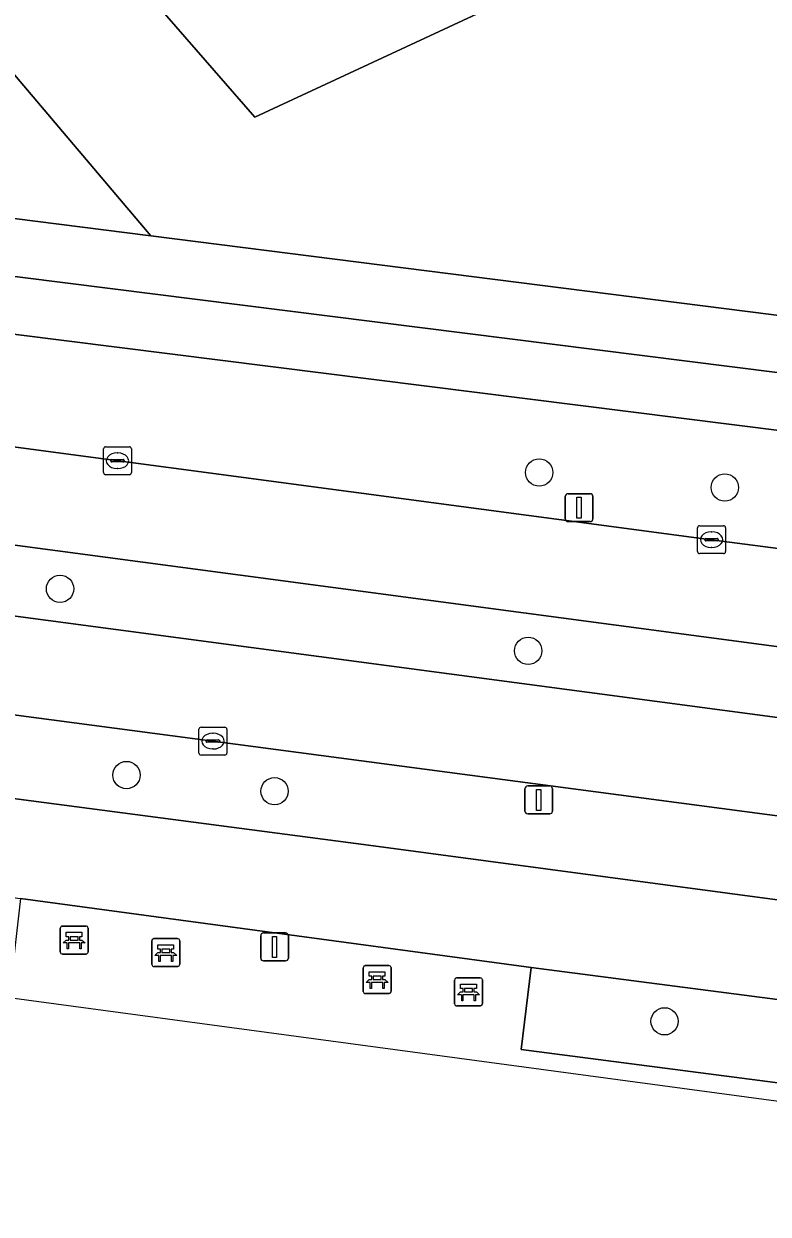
# Model space of a CAD drawing. Extents: x 155887 to 156869, y 383880 to 384678.
# Drawn here: x 156311.3 to 156337.97, y 383939.3 to 383981.95 of the extents above; entities that cross this region are included whole.
import ezdxf

# ---------------------------------------------------------------- set-up
doc = ezdxf.new("R2010")
doc.units = 0
for name, color, linetype in [('IMGEO_Bank', 7, 'Continuous'), ('IMGEO_Berm_groen', 7, 'Continuous'), ('IMGEO_Boom', 7, 'Continuous'), ('IMGEO_Erf', 7, 'Continuous'), ('IMGEO_Fietspad_gesloten', 7, 'Continuous'), ('IMGEO_Groenvoorziening', 7, 'Continuous'), ('IMGEO_Kolk', 7, 'Continuous'), ('IMGEO_Lichtmast', 7, 'Continuous'), ('IMGEO_Pand', 7, 'Continuous'), ('IMGEO_Rijbaan_lokaal_gesloten', 7, 'Continuous'), ('IMGEO_Voetpad_gesloten', 7, 'Continuous'), ('IMGEO_Voetpad_open', 7, 'Continuous')]:
    doc.layers.add(name, color=color, linetype=linetype)

msp = doc.modelspace()

# ---------------------------------------------------------------- linework, layer by layer
at = {"layer": 'IMGEO_Bank'}
for p, q in [((156312.602, 383948.699), (156312.602, 383949.54)), ((156312.602, 383949.54), (156312.602, 383948.699)), ((156312.677, 383949.624), (156313.518, 383949.624)), ((156313.518, 383949.624), (156312.677, 383949.624)), ((156313.602, 383949.549), (156313.602, 383948.708)), ((156313.602, 383948.708), (156313.602, 383949.549)), ((156313.299, 383949.022), (156312.906, 383949.022)), ((156312.911, 383949.13), (156312.911, 383949.236)), ((156312.955, 383949.236), (156312.955, 383949.13)), ((156313.243, 383949.242), (156312.961, 383949.242)), ((156312.961, 383949.124), (156313.243, 383949.124)), ((156313.249, 383949.13), (156313.249, 383949.236)), ((156313.293, 383949.236), (156313.293, 383949.13)), ((156315.886, 383948.252), (156315.886, 383949.093)), ((156315.886, 383949.093), (156315.886, 383948.252)), ((156315.961, 383949.177), (156316.802, 383949.177)), ((156316.802, 383949.177), (156315.961, 383949.177)), ((156316.886, 383949.102), (156316.886, 383948.261)), ((156316.886, 383948.261), (156316.886, 383949.102)), ((156313.527, 383948.624), (156312.686, 383948.624)), ((156312.686, 383948.624), (156313.527, 383948.624)), ((156316.583, 383948.575), (156316.19, 383948.575)), ((156316.195, 383948.683), (156316.195, 383948.789)), ((156316.239, 383948.789), (156316.239, 383948.683)), ((156316.527, 383948.795), (156316.245, 383948.795)), ((156316.245, 383948.677), (156316.527, 383948.677)), ((156316.533, 383948.683), (156316.533, 383948.789)), ((156316.577, 383948.789), (156316.577, 383948.683)), ((156316.811, 383948.177), (156315.97, 383948.177)), ((156315.97, 383948.177), (156316.811, 383948.177)), ((156323.46, 383947.286), (156323.46, 383948.127)), ((156323.46, 383948.127), (156323.46, 383947.286)), ((156323.535, 383948.211), (156324.376, 383948.211)), ((156324.376, 383948.211), (156323.535, 383948.211)), ((156324.46, 383948.136), (156324.46, 383947.295)), ((156324.46, 383947.295), (156324.46, 383948.136)), ((156323.769, 383947.717), (156323.769, 383947.823)), ((156323.813, 383947.823), (156323.813, 383947.717)), ((156324.101, 383947.829), (156323.819, 383947.829)), ((156323.819, 383947.711), (156324.101, 383947.711)), ((156324.107, 383947.717), (156324.107, 383947.823)), ((156324.151, 383947.823), (156324.151, 383947.717)), ((156326.734, 383946.844), (156326.734, 383947.685)), ((156326.734, 383947.685), (156326.734, 383946.844)), ((156326.809, 383947.769), (156327.65, 383947.769)), ((156327.65, 383947.769), (156326.809, 383947.769)), ((156327.734, 383947.694), (156327.734, 383946.853)), ((156327.734, 383946.853), (156327.734, 383947.694)), ((156324.157, 383947.609), (156323.764, 383947.609)), ((156327.043, 383947.275), (156327.043, 383947.381)), ((156327.087, 383947.381), (156327.087, 383947.275)), ((156327.375, 383947.387), (156327.093, 383947.387)), ((156327.093, 383947.269), (156327.375, 383947.269)), ((156327.381, 383947.275), (156327.381, 383947.381)), ((156327.425, 383947.381), (156327.425, 383947.275)), ((156324.385, 383947.211), (156323.544, 383947.211)), ((156323.544, 383947.211), (156324.385, 383947.211)), ((156327.431, 383947.167), (156327.038, 383947.167)), ((156327.659, 383946.769), (156326.818, 383946.769)), ((156326.818, 383946.769), (156327.659, 383946.769))]:
    msp.add_line(p, q, dxfattribs=at)
for points in [[(156312.905, 383949.242), (156312.819, 383949.242), (156312.819, 383949.403), (156313.382, 383949.403), (156313.382, 383949.242), (156313.299, 383949.242)], [(156312.849, 383949.022), (156312.707, 383949.022), (156312.819, 383949.124), (156312.905, 383949.124)], [(156312.899, 383949.015), (156312.899, 383948.808), (156312.856, 383948.808), (156312.856, 383949.015)], [(156313.299, 383949.124), (156313.382, 383949.124), (156313.494, 383949.022), (156313.355, 383949.022)], [(156313.349, 383949.015), (156313.349, 383948.808), (156313.305, 383948.808), (156313.305, 383949.015)], [(156316.133, 383948.575), (156315.991, 383948.575), (156316.103, 383948.677), (156316.189, 383948.677)], [(156316.189, 383948.795), (156316.103, 383948.795), (156316.103, 383948.956), (156316.666, 383948.956), (156316.666, 383948.795), (156316.583, 383948.795)], [(156316.183, 383948.568), (156316.183, 383948.361), (156316.14, 383948.361), (156316.14, 383948.568)], [(156316.583, 383948.677), (156316.666, 383948.677), (156316.778, 383948.575), (156316.639, 383948.575)], [(156316.633, 383948.568), (156316.633, 383948.361), (156316.589, 383948.361), (156316.589, 383948.568)], [(156323.707, 383947.609), (156323.565, 383947.609), (156323.677, 383947.711), (156323.763, 383947.711)], [(156323.763, 383947.829), (156323.677, 383947.829), (156323.677, 383947.99), (156324.24, 383947.99), (156324.24, 383947.829), (156324.157, 383947.829)], [(156324.157, 383947.711), (156324.24, 383947.711), (156324.352, 383947.609), (156324.213, 383947.609)], [(156323.757, 383947.602), (156323.757, 383947.395), (156323.714, 383947.395), (156323.714, 383947.602)], [(156324.207, 383947.602), (156324.207, 383947.395), (156324.163, 383947.395), (156324.163, 383947.602)], [(156326.981, 383947.167), (156326.839, 383947.167), (156326.951, 383947.269), (156327.037, 383947.269)], [(156327.037, 383947.387), (156326.951, 383947.387), (156326.951, 383947.548), (156327.514, 383947.548), (156327.514, 383947.387), (156327.431, 383947.387)], [(156327.431, 383947.269), (156327.514, 383947.269), (156327.626, 383947.167), (156327.487, 383947.167)], [(156327.031, 383947.16), (156327.031, 383946.953), (156326.988, 383946.953), (156326.988, 383947.16)], [(156327.481, 383947.16), (156327.481, 383946.953), (156327.437, 383946.953), (156327.437, 383947.16)]]:
    msp.add_lwpolyline(points, dxfattribs=at)
for centre, radius, start, end in [((156312.68, 383949.546), 0.0779, 92.4484, 184.2845), ((156312.68, 383949.546), 0.0779, 92.4484, 184.2845), ((156313.524, 383949.546), 0.0779, 2.4484, 94.2845), ((156313.524, 383949.546), 0.0779, 2.4484, 94.2845), ((156312.849, 383949.015), 0.00671, 2.8957, 87.1043), ((156312.906, 383949.015), 0.00671, 92.8957, 177.1043), ((156312.904, 383949.235), 0.00671, 2.8957, 87.1043), ((156312.904, 383949.131), 0.00671, 272.8957, 357.1043), ((156312.961, 383949.235), 0.00671, 92.8957, 177.1043), ((156312.961, 383949.131), 0.00671, 182.8957, 267.1043), ((156313.243, 383949.235), 0.00671, 2.8957, 87.1043), ((156313.243, 383949.131), 0.00671, 272.8957, 357.1043), ((156313.3, 383949.235), 0.00671, 92.8957, 177.1043), ((156313.3, 383949.131), 0.00671, 182.8957, 267.1043), ((156313.298, 383949.015), 0.00671, 2.8957, 87.1043), ((156313.355, 383949.015), 0.00671, 92.8957, 177.1043), ((156315.964, 383949.099), 0.0779, 92.4484, 184.2845), ((156315.964, 383949.099), 0.0779, 92.4484, 184.2845), ((156316.808, 383949.099), 0.0779, 2.4484, 94.2845), ((156316.808, 383949.099), 0.0779, 2.4484, 94.2845), ((156312.68, 383948.702), 0.0779, 182.4484, 274.2845), ((156312.68, 383948.702), 0.0779, 182.4484, 274.2845), ((156313.524, 383948.702), 0.0779, 272.4484, 4.2845), ((156313.524, 383948.702), 0.0779, 272.4484, 4.2845), ((156316.133, 383948.568), 0.00671, 2.8957, 87.1043), ((156316.19, 383948.568), 0.00671, 92.8957, 177.1043), ((156316.188, 383948.788), 0.00671, 2.8957, 87.1043), ((156316.188, 383948.684), 0.00671, 272.8957, 357.1043), ((156316.245, 383948.788), 0.00671, 92.8957, 177.1043), ((156316.245, 383948.684), 0.00671, 182.8957, 267.1043), ((156316.527, 383948.788), 0.00671, 2.8957, 87.1043), ((156316.527, 383948.684), 0.00671, 272.8957, 357.1043), ((156316.584, 383948.788), 0.00671, 92.8957, 177.1043), ((156316.584, 383948.684), 0.00671, 182.8957, 267.1043), ((156316.582, 383948.568), 0.00671, 2.8957, 87.1043), ((156316.639, 383948.568), 0.00671, 92.8957, 177.1043), ((156315.964, 383948.255), 0.0779, 182.4484, 274.2845), ((156315.964, 383948.255), 0.0779, 182.4484, 274.2845), ((156316.808, 383948.255), 0.0779, 272.4484, 4.2845), ((156316.808, 383948.255), 0.0779, 272.4484, 4.2845), ((156323.538, 383948.133), 0.0779, 92.4484, 184.2845), ((156323.538, 383948.133), 0.0779, 92.4484, 184.2845), ((156324.382, 383948.133), 0.0779, 2.4484, 94.2845), ((156324.382, 383948.133), 0.0779, 2.4484, 94.2845), ((156323.762, 383947.822), 0.00671, 2.8957, 87.1043), ((156323.762, 383947.718), 0.00671, 272.8957, 357.1043), ((156323.819, 383947.822), 0.00671, 92.8957, 177.1043), ((156323.819, 383947.718), 0.00671, 182.8957, 267.1043), ((156324.101, 383947.822), 0.00671, 2.8957, 87.1043), ((156324.101, 383947.718), 0.00671, 272.8957, 357.1043), ((156324.158, 383947.822), 0.00671, 92.8957, 177.1043), ((156324.158, 383947.718), 0.00671, 182.8957, 267.1043), ((156326.812, 383947.691), 0.0779, 92.4484, 184.2845), ((156326.812, 383947.691), 0.0779, 92.4484, 184.2845), ((156327.656, 383947.691), 0.0779, 2.4484, 94.2845), ((156327.656, 383947.691), 0.0779, 2.4484, 94.2845), ((156323.538, 383947.289), 0.0779, 182.4484, 274.2845), ((156323.538, 383947.289), 0.0779, 182.4484, 274.2845), ((156323.707, 383947.602), 0.00671, 2.8957, 87.1043), ((156323.764, 383947.602), 0.00671, 92.8957, 177.1043), ((156324.156, 383947.602), 0.00671, 2.8957, 87.1043), ((156324.213, 383947.602), 0.00671, 92.8957, 177.1043), ((156324.382, 383947.289), 0.0779, 272.4484, 4.2845), ((156324.382, 383947.289), 0.0779, 272.4484, 4.2845), ((156327.036, 383947.38), 0.00671, 2.8957, 87.1043), ((156327.036, 383947.276), 0.00671, 272.8957, 357.1043), ((156327.093, 383947.38), 0.00671, 92.8957, 177.1043), ((156327.093, 383947.276), 0.00671, 182.8957, 267.1043), ((156327.375, 383947.38), 0.00671, 2.8957, 87.1043), ((156327.375, 383947.276), 0.00671, 272.8957, 357.1043), ((156327.432, 383947.38), 0.00671, 92.8957, 177.1043), ((156327.432, 383947.276), 0.00671, 182.8957, 267.1043), ((156326.812, 383946.847), 0.0779, 182.4484, 274.2845), ((156326.812, 383946.847), 0.0779, 182.4484, 274.2845), ((156326.981, 383947.16), 0.00671, 2.8957, 87.1043), ((156327.038, 383947.16), 0.00671, 92.8957, 177.1043), ((156327.43, 383947.16), 0.00671, 2.8957, 87.1043), ((156327.487, 383947.16), 0.00671, 92.8957, 177.1043), ((156327.656, 383946.847), 0.0779, 272.4484, 4.2845), ((156327.656, 383946.847), 0.0779, 272.4484, 4.2845)]:
    msp.add_arc(centre, radius, start, end, dxfattribs=at)
at = {"layer": 'IMGEO_Berm_groen'}
for points in [[(156227.594, 383977.866), (156227.719, 383977.85), (156238.632, 383976.41), (156335.942, 383963.466), (156344.123, 383962.401)], [(156356.133, 383957.261), (156217.818, 383975.667)], [(156217.278, 383973.317), (156217.332, 383973.269), (156217.42, 383973.215), (156217.591, 383973.143), (156355.813, 383954.767)], [(156357.305, 383961.932), (156357.724, 383964.959), (156351.373, 383965.739), (156294.493, 383972.889)], [(156216.639, 383969.177), (156216.369, 383967.018), (156216.347, 383966.84), (156217.655, 383966.653), (156226.69, 383965.478), (156236.368, 383964.123), (156243.285, 383963.219), (156254.921, 383961.665), (156268.441, 383959.872), (156287.382, 383957.354), (156307.823, 383954.602), (156323.65, 383952.522), (156338.567, 383950.525), (156350.172, 383948.959), (156353.825, 383948.5), (156355.356, 383948.3), (156355.61, 383950.323)], [(156343.573, 383952.873), (156339.376, 383953.436), (156318.075, 383956.25), (156295.746, 383959.197), (156274.463, 383962.028)]]:
    msp.add_lwpolyline(points, dxfattribs=at)
msp.add_lwpolyline([(156329.476, 383948.136), (156329.119, 383945.201), (156354.682, 383941.881), (156355.045, 383944.825)], close=True, dxfattribs=at)
at = {"layer": 'IMGEO_Boom'}
for centre in [(156329.764, 383965.873), (156336.42, 383965.336), (156312.595, 383961.703), (156329.371, 383959.484), (156314.977, 383955.036), (156320.284, 383954.454), (156334.26, 383946.213)]:
    msp.add_circle(centre, 0.489, dxfattribs=at)
at = {"layer": 'IMGEO_Erf'}
for points in [[(156296.917, 383996.704), (156315.845, 383974.354), (156341.379, 383971.117), (156354.333, 383969.486), (156366.588, 383967.944), (156366.803, 383969.032), (156367.63, 383974.604), (156345.583, 384000)], [(156348.031, 383991.825), (156319.575, 383978.606), (156312.138, 383987.155)]]:
    msp.add_lwpolyline(points, dxfattribs=at)
at = {"layer": 'IMGEO_Fietspad_gesloten'}
for points in [[(156365.256, 383947.27), (156364.334, 383947.298), (156363.41, 383947.217), (156358.522, 383947.864), (156357.331, 383948.035), (156355.356, 383948.3), (156353.825, 383948.5), (156350.172, 383948.959), (156338.567, 383950.525), (156323.65, 383952.522), (156307.823, 383954.602), (156287.382, 383957.354), (156268.441, 383959.872), (156254.921, 383961.665), (156243.285, 383963.219), (156236.368, 383964.123), (156226.69, 383965.478), (156217.655, 383966.653)], [(156208.117, 383964.255), (156238.656, 383960.244), (156256.907, 383957.756), (156311.179, 383950.607), (156329.476, 383948.136), (156355.045, 383944.825), (156357.102, 383944.544), (156364.388, 383943.547), (156367.408, 383943.039), (156372.94, 383942.397), (156374.358, 383942.182), (156379.678, 383941.442), (156381.623, 383941.174), (156388.717, 383940.177), (156392.486, 383943.386)]]:
    msp.add_lwpolyline(points, dxfattribs=at)
at = {"layer": 'IMGEO_Groenvoorziening'}
msp.add_lwpolyline([(156315.845, 383974.354), (156297.002, 383976.743), (156296.829, 383974.668), (156341.428, 383969.061), (156354.199, 383967.489), (156354.333, 383969.486), (156341.379, 383971.117)], close=True, dxfattribs=at)
at = {"layer": 'IMGEO_Kolk'}
for p, q in [((156314.153, 383965.867), (156314.153, 383966.719)), ((156314.228, 383966.793), (156315.08, 383966.793)), ((156314.641, 383966.573), (156314.666, 383966.573)), ((156315.154, 383966.719), (156315.154, 383965.867)), ((156314.412, 383966.287), (156314.412, 383966.299)), ((156314.85, 383966.25), (156314.452, 383966.25)), ((156314.455, 383966.336), (156314.853, 383966.336)), ((156314.896, 383966.299), (156314.896, 383966.287)), ((156315.08, 383965.793), (156314.228, 383965.793)), ((156314.664, 383966.013), (156314.639, 383966.013)), ((156335.442, 383963.041), (156335.442, 383963.893)), ((156335.517, 383963.967), (156336.369, 383963.967)), ((156336.443, 383963.893), (156336.443, 383963.041)), ((156335.701, 383963.461), (156335.701, 383963.473)), ((156335.744, 383963.51), (156336.142, 383963.51)), ((156335.93, 383963.747), (156335.955, 383963.747)), ((156336.185, 383963.473), (156336.185, 383963.461)), ((156336.139, 383963.424), (156335.741, 383963.424)), ((156335.953, 383963.187), (156335.928, 383963.187)), ((156336.369, 383962.967), (156335.517, 383962.967)), ((156317.574, 383955.824), (156317.574, 383956.676)), ((156317.649, 383956.75), (156318.501, 383956.75)), ((156318.575, 383956.676), (156318.575, 383955.824)), ((156317.833, 383956.244), (156317.833, 383956.256)), ((156317.876, 383956.293), (156318.274, 383956.293)), ((156318.062, 383956.53), (156318.087, 383956.53)), ((156318.317, 383956.256), (156318.317, 383956.244)), ((156318.271, 383956.207), (156317.873, 383956.207)), ((156318.085, 383955.97), (156318.06, 383955.97)), ((156318.501, 383955.75), (156317.649, 383955.75))]:
    msp.add_line(p, q, dxfattribs=at)
for points in [[(156314.153, 383965.867), (156314.153, 383966.719)], [(156314.228, 383966.793), (156315.08, 383966.793)], [(156315.154, 383966.719), (156315.154, 383965.867)], [(156315.08, 383965.793), (156314.228, 383965.793)], [(156335.442, 383963.041), (156335.442, 383963.893)], [(156335.517, 383963.967), (156336.369, 383963.967)], [(156336.443, 383963.893), (156336.443, 383963.041)], [(156336.369, 383962.967), (156335.517, 383962.967)], [(156317.574, 383955.824), (156317.574, 383956.676)], [(156317.649, 383956.75), (156318.501, 383956.75)], [(156318.575, 383956.676), (156318.575, 383955.824)], [(156318.501, 383955.75), (156317.649, 383955.75)]]:
    msp.add_lwpolyline(points, dxfattribs=at)
for centre, radius, start, end in [((156314.23, 383966.717), 0.0765, 91.552, 178.448), ((156314.23, 383966.717), 0.0765, 91.552, 178.448), ((156315.078, 383966.717), 0.0765, 1.552, 88.448), ((156315.078, 383966.717), 0.0765, 1.552, 88.448), ((156314.452, 383966.296), 0.0403, 85.8775, 175.7526), ((156314.449, 383966.286), 0.0366, 178.938, 274.7102), ((156314.853, 383966.293), 0.043, 264.8664, 352.4533), ((156314.857, 383966.298), 0.0386, 1.7309, 96.639), ((156314.23, 383965.869), 0.0765, 181.552, 268.448), ((156314.23, 383965.869), 0.0765, 181.552, 268.448), ((156315.078, 383965.869), 0.0765, 271.552, 358.448), ((156315.078, 383965.869), 0.0765, 271.552, 358.448), ((156335.519, 383963.891), 0.0765, 91.552, 178.448), ((156335.519, 383963.891), 0.0765, 91.552, 178.448), ((156336.367, 383963.891), 0.0765, 1.552, 88.448), ((156336.367, 383963.891), 0.0765, 1.552, 88.448), ((156335.741, 383963.47), 0.0403, 85.8775, 175.7526), ((156335.738, 383963.46), 0.0366, 178.938, 274.7102), ((156336.142, 383963.467), 0.043, 264.8664, 352.4533), ((156336.146, 383963.472), 0.0386, 1.7309, 96.639), ((156335.519, 383963.043), 0.0765, 181.552, 268.448), ((156335.519, 383963.043), 0.0765, 181.552, 268.448), ((156336.367, 383963.043), 0.0765, 271.552, 358.448), ((156336.367, 383963.043), 0.0765, 271.552, 358.448), ((156317.651, 383956.674), 0.0765, 91.552, 178.448), ((156317.651, 383956.674), 0.0765, 91.552, 178.448), ((156318.499, 383956.674), 0.0765, 1.552, 88.448), ((156318.499, 383956.674), 0.0765, 1.552, 88.448), ((156317.873, 383956.253), 0.0403, 85.8775, 175.7526), ((156317.87, 383956.243), 0.0366, 178.938, 274.7102), ((156318.274, 383956.25), 0.043, 264.8664, 352.4533), ((156318.278, 383956.255), 0.0386, 1.7309, 96.639), ((156317.651, 383955.826), 0.0765, 181.552, 268.448), ((156317.651, 383955.826), 0.0765, 181.552, 268.448), ((156318.499, 383955.826), 0.0765, 271.552, 358.448), ((156318.499, 383955.826), 0.0765, 271.552, 358.448)]:
    msp.add_arc(centre, radius, start, end, dxfattribs=at)
for centre, major_axis, ratio, start_param, end_param in [((156314.64, 383966.293), (-0.387, 0.002), 0.722429, 4.712389, 7.853982), ((156314.665, 383966.293), (-0.39, 0.002), 0.717154, 1.570796, 4.712389), ((156335.929, 383963.467), (-0.387, 0.002), 0.722429, 4.712389, 7.853982), ((156335.954, 383963.467), (-0.39, 0.002), 0.717154, 1.570796, 4.712389), ((156318.061, 383956.25), (-0.387, 0.002), 0.722429, 4.712389, 7.853982), ((156318.086, 383956.25), (-0.39, 0.002), 0.717154, 1.570796, 4.712389)]:
    msp.add_ellipse(centre, major_axis=major_axis, ratio=ratio, start_param=start_param, end_param=end_param, dxfattribs=at)
at = {"layer": 'IMGEO_Lichtmast'}
for p, q in [((156330.701, 383964.213), (156330.701, 383965.013)), ((156330.701, 383965.013), (156330.701, 383964.213)), ((156330.801, 383965.113), (156331.591, 383965.113)), ((156331.591, 383965.113), (156330.801, 383965.113)), ((156331.691, 383965.013), (156331.691, 383964.213)), ((156331.691, 383964.213), (156331.691, 383965.013)), ((156331.591, 383964.113), (156330.801, 383964.113)), ((156330.801, 383964.113), (156331.591, 383964.113)), ((156329.254, 383953.744), (156329.254, 383954.544)), ((156329.254, 383954.544), (156329.254, 383953.744)), ((156329.354, 383954.644), (156330.144, 383954.644)), ((156330.144, 383954.644), (156329.354, 383954.644)), ((156330.244, 383954.544), (156330.244, 383953.744)), ((156330.244, 383953.744), (156330.244, 383954.544)), ((156330.144, 383953.644), (156329.354, 383953.644)), ((156329.354, 383953.644), (156330.144, 383953.644)), ((156319.788, 383948.479), (156319.788, 383949.279)), ((156319.788, 383949.279), (156319.788, 383948.479)), ((156319.888, 383949.379), (156320.678, 383949.379)), ((156320.678, 383949.379), (156319.888, 383949.379)), ((156320.778, 383949.279), (156320.778, 383948.479)), ((156320.778, 383948.479), (156320.778, 383949.279)), ((156320.678, 383948.379), (156319.888, 383948.379)), ((156319.888, 383948.379), (156320.678, 383948.379))]:
    msp.add_line(p, q, dxfattribs=at)
for points in [[(156331.121, 383964.988), (156331.271, 383964.988), (156331.271, 383964.238), (156331.121, 383964.238), (156331.121, 383964.988)], [(156329.674, 383954.519), (156329.824, 383954.519), (156329.824, 383953.769), (156329.674, 383953.769), (156329.674, 383954.519)], [(156320.208, 383949.254), (156320.358, 383949.254), (156320.358, 383948.504), (156320.208, 383948.504), (156320.208, 383949.254)]]:
    msp.add_lwpolyline(points, dxfattribs=at)
for centre, start, end in [((156330.801, 383965.013), 90, 180), ((156330.801, 383965.013), 90, 180), ((156331.591, 383965.013), 0, 90), ((156331.591, 383965.013), 360, 90), ((156330.801, 383964.213), 180, 270), ((156330.801, 383964.213), 180, 270), ((156331.591, 383964.213), 270, 0), ((156331.591, 383964.213), 270, 0), ((156329.354, 383954.544), 90, 180), ((156329.354, 383954.544), 90, 180), ((156330.144, 383954.544), 0, 90), ((156330.144, 383954.544), 360, 90), ((156329.354, 383953.744), 180, 270), ((156329.354, 383953.744), 180, 270), ((156330.144, 383953.744), 270, 0), ((156330.144, 383953.744), 270, 0), ((156319.888, 383949.279), 90, 180), ((156319.888, 383949.279), 90, 180), ((156320.678, 383949.279), 0, 90), ((156320.678, 383949.279), 360, 90), ((156319.888, 383948.479), 180, 270), ((156319.888, 383948.479), 180, 270), ((156320.678, 383948.479), 270, 0), ((156320.678, 383948.479), 270, 0)]:
    msp.add_arc(centre, 0.1, start, end, dxfattribs=at)
at = {"layer": 'IMGEO_Pand'}
msp.add_lwpolyline([(156339.641, 384001.494), (156338.991, 384000.899), (156339.531, 384000.309), (156339.214, 384000.019), (156334.343, 384005.595), (156331.962, 384003.541), (156330.984, 384002.699), (156330.749, 384002.497), (156330.471, 384002.818), (156330.908, 384003.199), (156330.329, 384003.863), (156329.757, 384003.369), (156329.324, 384002.986), (156325.891, 384000), (156311.414, 383987.406), (156311.838, 383986.924), (156312.138, 383987.155), (156319.575, 383978.606), (156348.031, 383991.825), (156340.94, 384000), (156340.462, 384000.551)], close=True, dxfattribs=at)
at = {"layer": 'IMGEO_Rijbaan_lokaal_gesloten'}
for points in [[(156175.565, 383984.795), (156173.031, 383985.113), (156172.726, 383985.155), (156172.275, 383981.728), (156214.982, 383976.045), (156217.818, 383975.667), (156356.133, 383957.261), (156356.764, 383961.483), (156355.349, 383961.514)], [(156344.123, 383962.401), (156335.942, 383963.466), (156238.632, 383976.41), (156227.719, 383977.85), (156227.594, 383977.866), (156222.932, 383978.491), (156203.592, 383981.082), (156196.256, 383982.063), (156175.565, 383984.795)], [(156171.96, 383979.209), (156171.459, 383975.77), (156171.984, 383975.692), (156191.265, 383973.109), (156210.599, 383970.53), (156214.252, 383970.042), (156217.144, 383969.655), (156232.85, 383967.556), (156254.172, 383964.712), (156274.463, 383962.028), (156295.746, 383959.197), (156318.075, 383956.25), (156339.376, 383953.436), (156343.573, 383952.873)], [(156352.104, 383951.496), (156353.236, 383951.3), (156355.198, 383950.89), (156355.813, 383954.767), (156217.591, 383973.143), (156214.618, 383973.538), (156171.96, 383979.209)]]:
    msp.add_lwpolyline(points, dxfattribs=at)
at = {"layer": 'IMGEO_Voetpad_gesloten'}
msp.add_lwpolyline([(156256.372, 384040.069), (156304.5, 383984.231), (156295.833, 383976.891), (156297.002, 383976.743), (156315.845, 383974.354), (156296.917, 383996.704), (156295.882, 383999.681), (156295.063, 384003.225), (156295.11, 384004.736), (156295.763, 384007.263), (156296.718, 384009.276), (156298.459, 384011.812), (156300.277, 384013.673), (156302.204, 384015.091), (156304.657, 384016.349), (156307.069, 384017.32)], dxfattribs=at)
msp.add_lwpolyline([(156368.406, 383939.305), (156368.496, 383939.997), (156356.707, 383941.582), (156354.682, 383941.881), (156329.119, 383945.201), (156329.476, 383948.136), (156311.179, 383950.607), (156310.829, 383947.586), (156281.131, 383951.374), (156256.443, 383954.67), (156256.907, 383957.756), (156238.656, 383960.244), (156238.216, 383957.053), (156207.642, 383961.291), (156208.117, 383964.255), (156190.171, 383966.75), (156189.738, 383963.829), (156166.505, 383966.946), (156166.241, 383967.474), (156166.589, 383969.895), (156163.078, 383970.357), (156162.591, 383967.021)], close=True, dxfattribs=at)
at = {"layer": 'IMGEO_Voetpad_open'}
for points in [[(156166.095, 383990.065), (156166.724, 383989.953), (156169.217, 383989.622), (156204.869, 383984.866), (156216.122, 383983.374), (156225.119, 383982.137), (156294.493, 383972.889), (156351.373, 383965.739), (156357.724, 383964.959), (156359.692, 383964.717), (156367.617, 383963.736)], [(156369.035, 383965.663), (156366.207, 383966.011), (156354.199, 383967.489), (156341.428, 383969.061), (156296.829, 383974.668), (156294.391, 383974.975), (156264.328, 383978.963), (156234.496, 383982.971)]]:
    msp.add_lwpolyline(points, dxfattribs=at)

doc.saveas('drawing.dxf')
